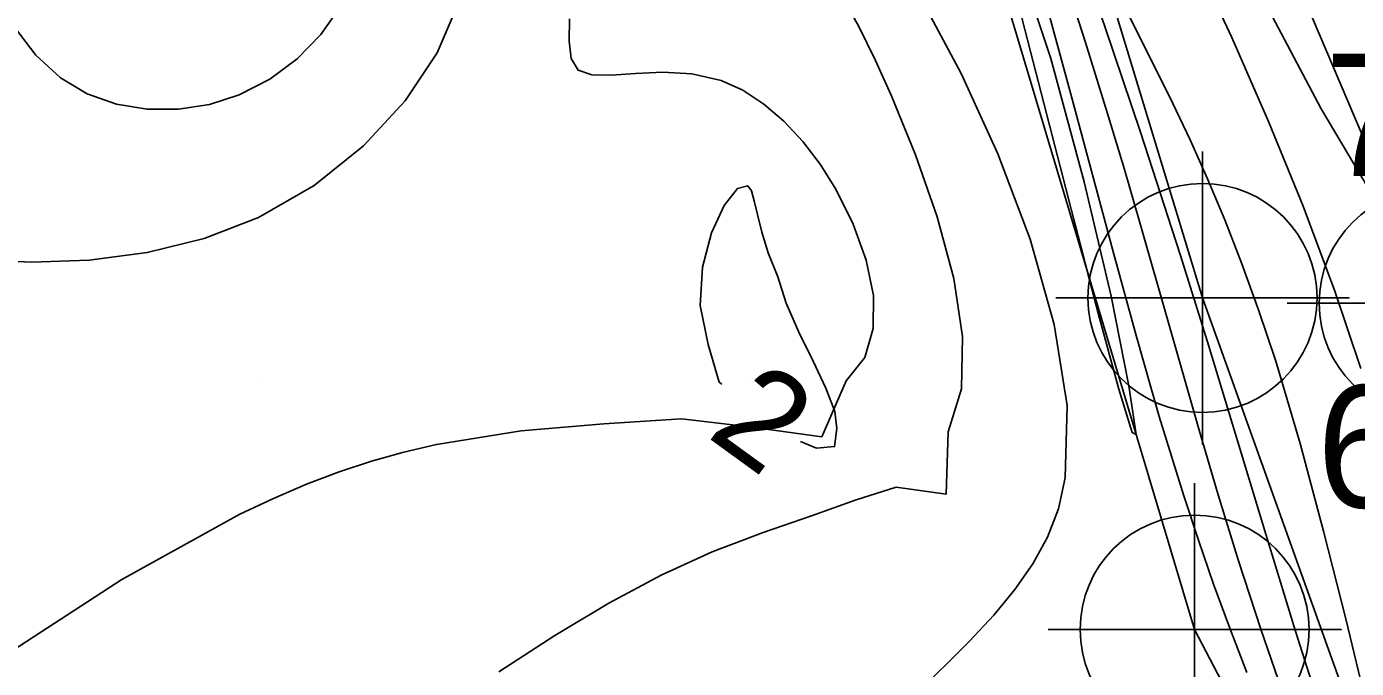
# Model space of a CAD drawing. Extents: x 2602990 to 2605851, y 618069 to 619180.
# Drawn here: x 2604025.24 to 2604052.46, y 618384.06 to 618397.2 of the extents above; entities that cross this region are included whole.
import ezdxf

# ---------------------------------------------------------------- set-up
doc = ezdxf.new("R2010")
doc.units = 0
for name, color, linetype in [('DTM Contours Major', 7, 'Continuous'), ('DTM Contours Major Text', 7, 'Continuous'), ('DTM Contours Minor', 7, 'Continuous'), ('Exist DTM Breakline', 7, 'Continuous'), ('Exist DTM Breakline Cogo Number', 7, 'Continuous'), ('Exist DTM Breakline Cogo Point CELL', 7, 'Continuous'), ('Exist DTM Crownline', 7, 'Continuous'), ('Exist DTM QL2 LIDAR Elevation Point', 7, 'Continuous'), ('Exist Roads EOP', 7, 'Continuous'), ('Exist Roads Soil', 7, 'Continuous'), ('Exist Roads Soil Cogo Point CELL', 7, 'Continuous')]:
    doc.layers.add(name, color=color, linetype=linetype)

# ---------------------------------------------------------------- blocks, each defined once
blk = doc.blocks.new('EXIST DTM BREAKLINE COGO POINT')
at = {"layer": 'Exist DTM Breakline Cogo Point CELL'}
blk.add_lwpolyline([(0, 0.06), (0, -0.06), (0, 0), (0.06, 0), (-0.06, 0)], dxfattribs=at)
blk.add_circle((0, 0), 0.04688, dxfattribs=at)
blk = doc.blocks.new('EXIST ROADS SOIL COGO POINT')
at = {"layer": 'Exist Roads Soil Cogo Point CELL'}
blk.add_lwpolyline([(0, -0.06), (0, 0.06), (0, 0), (0.06, 0), (-0.06, 0)], dxfattribs=at)
blk.add_circle((0, 0), 0.04688, dxfattribs=at)

msp = doc.modelspace()

# ---------------------------------------------------------------- linework, layer by layer
at = {"layer": 'DTM Contours Major'}
for points in [[(2604024.186, 618392.437), (2604025.341, 618392.381), (2604026.524, 618392.422), (2604027.71, 618392.577), (2604028.873, 618392.863), (2604029.986, 618393.296), (2604031.124, 618393.953), (2604032.136, 618394.763), (2604032.987, 618395.683), (2604033.643, 618396.666), (2604034.07, 618397.668), (2604034.233, 618398.644), (2604034.175, 618399.311), (2604034.137, 618400.077), (2604033.727, 618400.588), (2604033.461, 618401.112)], [(2604053.077, 618381.583), (2604052.244, 618385.047), (2604051.785, 618386.872), (2604051.304, 618388.664), (2604050.804, 618390.351), (2604050.462, 618391.385), (2604050.114, 618392.349), (2604049.763, 618393.248), (2604049.408, 618394.09), (2604049.053, 618394.882), (2604048.698, 618395.632), (2604048.166, 618396.701), (2604047.636, 618397.766)], [(2604040.613, 618392.082), (2604040.417, 618392.57), (2604040.285, 618392.997), (2604040.196, 618393.356), (2604040.132, 618393.639), (2604040.073, 618393.838), (2604040, 618393.944), (2604039.787, 618393.888), (2604039.519, 618393.544), (2604039.26, 618392.983), (2604039.075, 618392.275), (2604039.029, 618391.49), (2604039.187, 618390.697), (2604039.413, 618389.925), (2604039.47, 618389.879)], [(2604041.082, 618388.709), (2604041.406, 618388.57), (2604041.776, 618388.605), (2604041.826, 618388.973), (2604041.78, 618389.323), (2604041.598, 618389.798), (2604041.335, 618390.353), (2604041.046, 618390.948), (2604040.787, 618391.538), (2604040.613, 618392.082)]]:
    msp.add_lwpolyline(points, dxfattribs=at)
at = {"layer": 'DTM Contours Minor'}
for points in [[(2604050.217, 618383.978), (2604049.864, 618384.888), (2604049.533, 618385.788), (2604049.222, 618386.687), (2604048.924, 618387.592), (2604048.422, 618389.222), (2604047.946, 618390.879), (2604047.489, 618392.543), (2604046.614, 618395.82), (2604046.185, 618397.394), (2604045.842, 618398.605), (2604045.502, 618399.769), (2604045.168, 618400.883), (2604043.916, 618404.988), (2604043.18, 618407.415), (2604042.518, 618409.575), (2604042.017, 618411.275), (2604041.47, 618413.147), (2604041.174, 618414.147), (2604040.859, 618415.189), (2604040.567, 618416.136), (2604039.927, 618418.159), (2604039.194, 618420.417)], [(2604051.001, 618383.415), (2604050.499, 618384.862), (2604050.043, 618386.261), (2604049.625, 618387.618), (2604049.236, 618388.938), (2604048.621, 618391.089), (2604048.018, 618393.211), (2604047.708, 618394.278), (2604047.384, 618395.359), (2604046.912, 618396.878), (2604046.42, 618398.41), (2604045.92, 618399.931), (2604044.955, 618402.838), (2604044.338, 618404.725), (2604043.844, 618406.287), (2604043.267, 618408.174), (2604042.86, 618409.548), (2604042.39, 618411.209), (2604042.051, 618412.445), (2604041.376, 618414.965), (2604040.744, 618417.349), (2604040.529, 618418.148), (2604040.223, 618419.251)], [(2604051.826, 618382.895), (2604051.203, 618384.843), (2604050.6, 618386.808), (2604049.408, 618390.751), (2604048.85, 618392.54), (2604048.036, 618395.04), (2604047.315, 618397.185), (2604046.593, 618399.285), (2604044.653, 618404.856), (2604044.038, 618406.666), (2604043.539, 618408.177), (2604043.215, 618409.198), (2604042.869, 618410.346), (2604042.639, 618411.162), (2604042.423, 618411.975), (2604042.226, 618412.776), (2604042.054, 618413.556), (2604041.911, 618414.305), (2604041.803, 618414.981), (2604041.613, 618416.319), (2604041.515, 618416.942), (2604041.398, 618417.598), (2604041.261, 618418.294), (2604041.1, 618419.036)], [(2604052.707, 618393.89), (2604051.733, 618395.52), (2604050.549, 618397.772), (2604049.282, 618400.353), (2604048.06, 618402.97), (2604047.009, 618405.331), (2604046.679, 618406.107), (2604046.4, 618406.794), (2604046.179, 618407.383), (2604046.025, 618407.863), (2604045.944, 618408.227), (2604045.944, 618408.464), (2604045.948, 618408.668), (2604045.985, 618408.828), (2604046.038, 618408.975), (2604046.092, 618409.139), (2604046.129, 618409.352), (2604046.134, 618409.642)], [(2604045.559, 618397.567), (2604046.672, 618393.255), (2604047.181, 618391.306), (2604047.596, 618389.779), (2604047.869, 618388.889), (2604047.952, 618388.849), (2604047.802, 618389.849), (2604047.434, 618391.682), (2604046.887, 618394.024), (2604046.2, 618396.55), (2604045.412, 618398.939)], [(2604052.547, 618390.202), (2604052.013, 618391.788), (2604051.366, 618393.525), (2604050.657, 618395.263), (2604049.904, 618396.981), (2604049.121, 618398.658)], [(2604041.924, 618397.834), (2604042.272, 618397.204), (2604042.608, 618396.526), (2604042.935, 618395.803), (2604043.436, 618394.579), (2604043.879, 618393.308), (2604044.214, 618392.047), (2604044.394, 618390.855), (2604044.372, 618389.788), (2604044.099, 618388.906), (2604044.062, 618387.63), (2604043.034, 618387.773), (2604042.215, 618387.514), (2604041.307, 618387.184), (2604040.316, 618386.844), (2604039.273, 618386.448), (2604038.227, 618385.969), (2604037.156, 618385.396), (2604036.053, 618384.736), (2604034.908, 618383.994)], [(2604043.592, 618397.701), (2604044.37, 618396.243), (2604045.121, 618394.597), (2604045.777, 618392.854), (2604046.271, 618391.107), (2604046.534, 618389.445), (2604046.498, 618387.962), (2604046.356, 618387.332), (2604046.133, 618386.751), (2604045.835, 618386.203), (2604045.467, 618385.674), (2604045.033, 618385.15), (2604044.54, 618384.616), (2604043.409, 618383.497)], [(2604031.65, 618397.597), (2604031.261, 618397.04), (2604030.779, 618396.544), (2604030.218, 618396.127), (2604029.593, 618395.805), (2604028.982, 618395.609), (2604028.347, 618395.51), (2604027.707, 618395.511), (2604027.079, 618395.617), (2604026.482, 618395.83), (2604025.934, 618396.155), (2604025.426, 618396.619), (2604024.995, 618397.191)], [(2604036.35, 618397.36), (2604036.343, 618396.906), (2604036.384, 618396.549), (2604036.528, 618396.315), (2604036.807, 618396.218), (2604037.208, 618396.21), (2604037.701, 618396.244), (2604038.259, 618396.27), (2604038.853, 618396.238), (2604039.454, 618396.101), (2604039.901, 618395.9), (2604040.331, 618395.619), (2604040.74, 618395.266), (2604041.124, 618394.851), (2604041.479, 618394.384), (2604041.8, 618393.873), (2604042.158, 618393.16), (2604042.423, 618392.424), (2604042.57, 618391.7), (2604042.569, 618391.022), (2604042.394, 618390.427), (2604042.017, 618389.949), (2604041.515, 618388.805), (2604039.98, 618389.013), (2604038.641, 618389.172), (2604037.056, 618389.073), (2604035.361, 618388.925), (2604033.627, 618388.648), (2604032.962, 618388.492), (2604032.299, 618388.304), (2604031.635, 618388.084), (2604030.966, 618387.831), (2604030.29, 618387.544), (2604029.603, 618387.221), (2604027.186, 618385.882), (2604024.689, 618384.26)]]:
    msp.add_lwpolyline(points, dxfattribs=at)
at = {"layer": 'Exist DTM Breakline'}
for points in [[(2603980.961, 618482.81), (2603991.317, 618481.91), (2604021.685, 618480.962), (2604022.58, 618472.591), (2604032.688, 618438.475), (2604040.417, 618418.201), (2604044.397, 618407.821), (2604049.306, 618391.648), (2604054.884, 618376.066), (2604069.726, 618356.495), (2604081.437, 618334.021), (2604077.048, 618321.258), (2604071.244, 618308.511), (2604061.122, 618272.322)], [(2604043.777, 618402.822), (2604049.145, 618384.857), (2604060.833, 618362.476), (2604072.196, 618348.705)]]:
    msp.add_lwpolyline(points, dxfattribs=at)
msp.add_spline([(2604056.195, 618608.101), (2604070.612, 618564.846), (2604060.948, 618498.617), (2604052.223, 618447.183), (2604051.568, 618445.166), (2604051.779, 618438.355), (2604056.316, 618420.051), (2604056.045, 618414.227), (2604060.112, 618404.174), (2604065.814, 618393.977), (2604079.591, 618374.932), (2604102.645, 618354.376), (2604129.573, 618330.438), (2604185.644, 618288.739), (2604229.181, 618260.22), (2604259.941, 618240.43), (2604275.412, 618231.212), (2604276.014, 618212.47)], degree=3, dxfattribs=at)
at = {"layer": 'Exist DTM Crownline'}
msp.add_spline([(2603233.488, 618380.754), (2603285.185, 618400.095), (2603335.457, 618418.629), (2603390.812, 618439.069), (2603440.087, 618457.325), (2603493.996, 618477.231), (2603542.655, 618495.301), (2603600.808, 618516.867), (2603653.659, 618536.362), (2603706.222, 618555.742), (2603764.811, 618577.593), (2603823.52, 618599.847), (2603878.564, 618620.56), (2603937.951, 618643.078), (2603997.369, 618665.789), (2604036.209, 618680.665), (2604055.311, 618688.017)], degree=3, dxfattribs=at)
at = {"layer": 'Exist DTM QL2 LIDAR Elevation Point'}
for p, q in [((2604030, 618390), (2604030, 618390)), ((2604040, 618390), (2604040, 618390))]:
    msp.add_line(p, q, dxfattribs=at)
at = {"layer": 'Exist Roads EOP'}
for points in [[(2603230.17, 618389.98), (2603282.929, 618409.597), (2603332.773, 618427.868), (2603388.167, 618448.413), (2603437.203, 618466.721), (2603490.778, 618486.527), (2603539.039, 618504.558), (2603597.451, 618526.156), (2603651.053, 618545.972), (2603705.208, 618566.084), (2603762.02, 618587.183), (2603820.334, 618609.162), (2603876.341, 618629.99), (2603934.909, 618652.28), (2603996.409, 618675.568), (2604033.216, 618689.957), (2604052.01, 618697.199)], [(2604034.633, 618668.486), (2603984.89, 618650.123), (2603936.767, 618631.654), (2603888.195, 618613.335), (2603837.766, 618594.258), (2603782.918, 618573.705), (2603731.939, 618554.39), (2603671.126, 618532.171), (2603621.822, 618514.106), (2603561.545, 618491.877), (2603506.421, 618471.293), (2603452.163, 618451.33), (2603398.364, 618431.316), (2603341.431, 618410.355), (2603281.65, 618388.199), (2603223.033, 618366.475), (2603185.717, 618352.612)]]:
    msp.add_spline(points, degree=3, dxfattribs=at)
at = {"layer": 'Exist Roads Soil'}
msp.add_lwpolyline([(2604083.916, 618350.806), (2604072.391, 618362.329), (2604063.917, 618374.331), (2604054.038, 618391.541), (2604046.708, 618408.782), (2604043.031, 618423.302), (2604039.099, 618441.937)], dxfattribs=at)

# ---------------------------------------------------------------- block references
at = {"layer": 'Exist DTM Breakline Cogo Point CELL', "xscale": 50, "yscale": 50}
for p in [(2604049.306, 618391.648), (2604049.145, 618384.857)]:
    msp.add_blockref('EXIST DTM BREAKLINE COGO POINT', p, dxfattribs=at)
at = {"layer": 'Exist Roads Soil Cogo Point CELL', "xscale": 50, "yscale": 50}
msp.add_blockref('EXIST ROADS SOIL COGO POINT', (2604054.038, 618391.541), dxfattribs=at)

# ---------------------------------------------------------------- texts
at = {"layer": 'DTM Contours Major Text'}
msp.add_text('2', height=2, rotation=324.0311, dxfattribs=at).set_placement((2604039.131, 618388.825))
at = {"layer": 'Exist DTM Breakline Cogo Number'}
for s, p in [('777', (2604051.806, 618394.148)), ('670', (2604051.645, 618387.357))]:
    msp.add_text(s, height=2.5, dxfattribs=at).set_placement(p)

doc.saveas('drawing.dxf')
